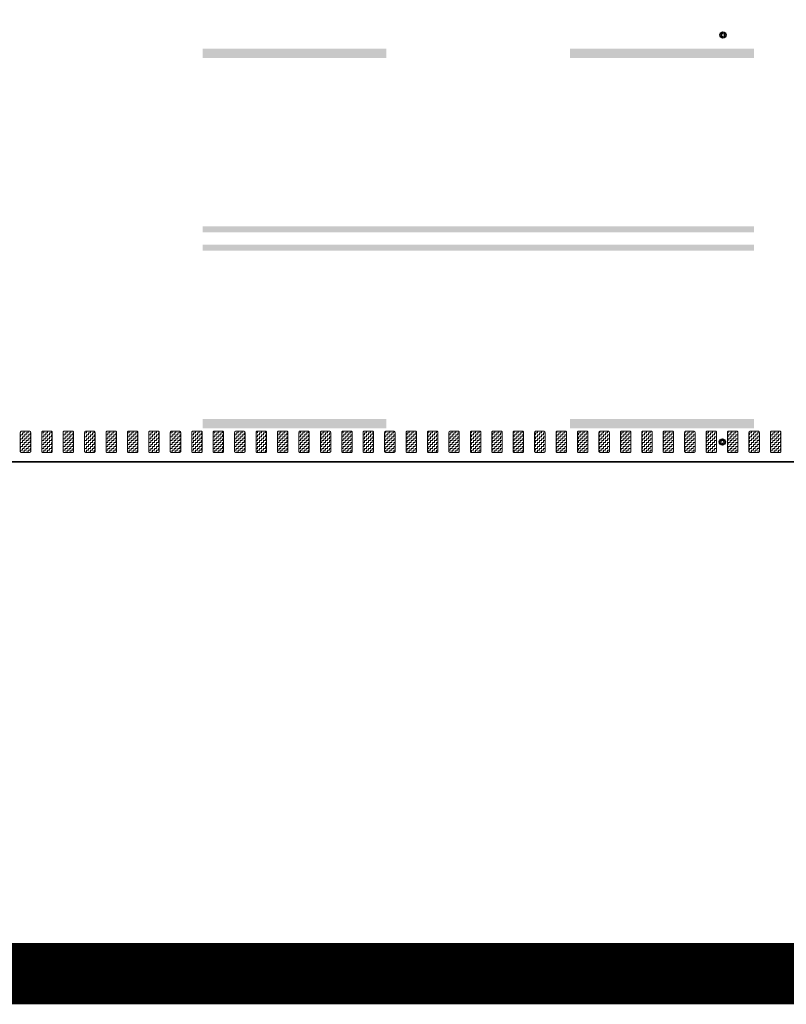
# Model space of a CAD drawing. Header units: metres. Extents: x -699 to 2316, y -1199 to 781.
# Tile 392 of 593: x 829 to 841, y -299 to -283. Entities that reach past the tile are written whole.
import ezdxf

# ---------------------------------------------------------------- set-up
doc = ezdxf.new("R2010")
doc.units = ezdxf.units.M
doc.linetypes.add('VW-3-3_STREEP', pattern=[6, 3, -3])
doc.linetypes.add('VW-9-3_STREEP', pattern=[12, 9, -3])
for name, color, linetype, lineweight in [('N-WA-IE-MEUBILAIR_WEGMEUBILAIR-S', 7, 'Continuous', 25), ('N-WA-VW-MARKERING_DYNAMISCH-G', 7, 'Continuous', 35), ('N-WE-VH-KANTVERHARDING-G', 210, 'Continuous', 35), ('N-WE-VW-MARKERING_LANGS_STREEP_33-G', 7, 'VW-3-3_STREEP', 13), ('N-WE-VW-MARKERING_LANGS_STREEP_93-G', 7, 'VW-9-3_STREEP', 13)]:
    doc.layers.add(name, color=color, linetype=linetype, lineweight=lineweight)
doc.layers.add('X-XX-AL-TEKENBLAD_VIEWPORT-G', color=7, linetype='Continuous', lineweight=18, plot=False)
pattern_1 = [(180, (0, 0), (-0.03175, -0.03175), [0.03175, -0.03175]), (270, (-0.03175, 0), (0.03175, -0.03175), [0.03175, -0.03175])]

# ---------------------------------------------------------------- blocks, each defined once
blk = doc.blocks.new('SIE-WEG_GLASBOLREFLECTOR-SO')
for p, q in [((-0.38, 0), (-0.2, 0)), ((-0.14, 0.14), (-0.26, 0.26)), ((0, 0.2), (0, 0.37)), ((0.14, 0.14), (0.27, 0.26)), ((0.2, 0), (0.37, 0)), ((-0.26, -0.27), (-0.14, -0.14)), ((0, -0.38), (0, -0.2)), ((0.27, -0.27), (0.14, -0.14))]:
    blk.add_line(p, q)
for radius in [0.375, 0.2]:
    blk.add_circle((0, 0), radius)
blk = doc.blocks.new('glasbol')
at = {"layer": 'N-WA-IE-MEUBILAIR_WEGMEUBILAIR-S'}
blk.add_blockref('SIE-WEG_GLASBOLREFLECTOR-SO', (0, 0), dxfattribs=at)

msp = doc.modelspace()

# ---------------------------------------------------------------- hatches: boundary and pattern name
at = {"layer": 'N-WA-VW-MARKERING_DYNAMISCH-G', "lineweight": 9}
h = msp.add_hatch(dxfattribs=at)
h.set_pattern_fill('ZIGZAG', color=8, scale=0.01, angle=180, style=0)
h.set_pattern_definition(pattern_1)
edge = h.paths.add_edge_path()
edge.add_line((828.8517, -289.3115), (828.9817, -289.3115))
edge.add_arc((828.9817, -289.3315), 0.02, 0, 90, ccw=False)
edge.add_line((829.0017, -289.3315), (829.0017, -289.6415))
edge.add_arc((828.9817, -289.6415), 0.02, 270, 360, ccw=False)
edge.add_line((828.9817, -289.6615), (828.8517, -289.6615))
edge.add_arc((828.8517, -289.6415), 0.02, 180, 270, ccw=False)
edge.add_line((828.8317, -289.6415), (828.8317, -289.3315))
edge.add_arc((828.8517, -289.3315), 0.02, 90, 180, ccw=False)
h = msp.add_hatch(dxfattribs=at)
h.set_pattern_fill('ZIGZAG', color=8, scale=0.01, angle=180, style=0)
h.set_pattern_definition(pattern_1)
edge = h.paths.add_edge_path()
edge.add_line((829.2017, -289.3115), (829.3317, -289.3115))
edge.add_arc((829.3317, -289.3315), 0.02, 0, 90, ccw=False)
edge.add_line((829.3517, -289.3315), (829.3517, -289.6415))
edge.add_arc((829.3317, -289.6415), 0.02, 270, 360, ccw=False)
edge.add_line((829.3317, -289.6615), (829.2017, -289.6615))
edge.add_arc((829.2017, -289.6415), 0.02, 180, 270, ccw=False)
edge.add_line((829.1817, -289.6415), (829.1817, -289.3315))
edge.add_arc((829.2017, -289.3315), 0.02, 90, 180, ccw=False)
h = msp.add_hatch(dxfattribs=at)
h.set_pattern_fill('ZIGZAG', color=8, scale=0.01, angle=180, style=0)
h.set_pattern_definition(pattern_1)
edge = h.paths.add_edge_path()
edge.add_line((829.5517, -289.3115), (829.6817, -289.3115))
edge.add_arc((829.6817, -289.3315), 0.02, 0, 90, ccw=False)
edge.add_line((829.7017, -289.3315), (829.7017, -289.6415))
edge.add_arc((829.6817, -289.6415), 0.02, 270, 360, ccw=False)
edge.add_line((829.6817, -289.6615), (829.5517, -289.6615))
edge.add_arc((829.5517, -289.6415), 0.02, 180, 270, ccw=False)
edge.add_line((829.5317, -289.6415), (829.5317, -289.3315))
edge.add_arc((829.5517, -289.3315), 0.02, 90, 180, ccw=False)
h = msp.add_hatch(dxfattribs=at)
h.set_pattern_fill('ZIGZAG', color=8, scale=0.01, angle=180, style=0)
h.set_pattern_definition(pattern_1)
edge = h.paths.add_edge_path()
edge.add_line((829.9017, -289.3115), (830.0317, -289.3115))
edge.add_arc((830.0317, -289.3315), 0.02, 0, 90, ccw=False)
edge.add_line((830.0517, -289.3315), (830.0517, -289.6415))
edge.add_arc((830.0317, -289.6415), 0.02, 270, 360, ccw=False)
edge.add_line((830.0317, -289.6615), (829.9017, -289.6615))
edge.add_arc((829.9017, -289.6415), 0.02, 180, 270, ccw=False)
edge.add_line((829.8817, -289.6415), (829.8817, -289.3315))
edge.add_arc((829.9017, -289.3315), 0.02, 90, 180, ccw=False)
h = msp.add_hatch(dxfattribs=at)
h.set_pattern_fill('ZIGZAG', color=8, scale=0.01, angle=180, style=0)
h.set_pattern_definition(pattern_1)
edge = h.paths.add_edge_path()
edge.add_line((830.2517, -289.3115), (830.3817, -289.3115))
edge.add_arc((830.3817, -289.3315), 0.02, 0, 90, ccw=False)
edge.add_line((830.4017, -289.3315), (830.4017, -289.6415))
edge.add_arc((830.3817, -289.6415), 0.02, 270, 360, ccw=False)
edge.add_line((830.3817, -289.6615), (830.2517, -289.6615))
edge.add_arc((830.2517, -289.6415), 0.02, 180, 270, ccw=False)
edge.add_line((830.2317, -289.6415), (830.2317, -289.3315))
edge.add_arc((830.2517, -289.3315), 0.02, 90, 180, ccw=False)
h = msp.add_hatch(dxfattribs=at)
h.set_pattern_fill('ZIGZAG', color=8, scale=0.01, angle=180, style=0)
h.set_pattern_definition(pattern_1)
edge = h.paths.add_edge_path()
edge.add_line((830.6017, -289.3115), (830.7317, -289.3115))
edge.add_arc((830.7317, -289.3315), 0.02, 0, 90, ccw=False)
edge.add_line((830.7517, -289.3315), (830.7517, -289.6415))
edge.add_arc((830.7317, -289.6415), 0.02, 270, 360, ccw=False)
edge.add_line((830.7317, -289.6615), (830.6017, -289.6615))
edge.add_arc((830.6017, -289.6415), 0.02, 180, 270, ccw=False)
edge.add_line((830.5817, -289.6415), (830.5817, -289.3315))
edge.add_arc((830.6017, -289.3315), 0.02, 90, 180, ccw=False)
h = msp.add_hatch(dxfattribs=at)
h.set_pattern_fill('ZIGZAG', color=8, scale=0.01, angle=180, style=0)
h.set_pattern_definition(pattern_1)
edge = h.paths.add_edge_path()
edge.add_line((830.9517, -289.3115), (831.0817, -289.3115))
edge.add_arc((831.0817, -289.3315), 0.02, 0, 90, ccw=False)
edge.add_line((831.1017, -289.3315), (831.1017, -289.6415))
edge.add_arc((831.0817, -289.6415), 0.02, 270, 360, ccw=False)
edge.add_line((831.0817, -289.6615), (830.9517, -289.6615))
edge.add_arc((830.9517, -289.6415), 0.02, 180, 270, ccw=False)
edge.add_line((830.9317, -289.6415), (830.9317, -289.3315))
edge.add_arc((830.9517, -289.3315), 0.02, 90, 180, ccw=False)
h = msp.add_hatch(dxfattribs=at)
h.set_pattern_fill('ZIGZAG', color=8, scale=0.01, angle=180, style=0)
h.set_pattern_definition(pattern_1)
edge = h.paths.add_edge_path()
edge.add_line((831.3017, -289.3115), (831.4317, -289.3115))
edge.add_arc((831.4317, -289.3315), 0.02, 0, 90, ccw=False)
edge.add_line((831.4517, -289.3315), (831.4517, -289.6415))
edge.add_arc((831.4317, -289.6415), 0.02, 270, 360, ccw=False)
edge.add_line((831.4317, -289.6615), (831.3017, -289.6615))
edge.add_arc((831.3017, -289.6415), 0.02, 180, 270, ccw=False)
edge.add_line((831.2817, -289.6415), (831.2817, -289.3315))
edge.add_arc((831.3017, -289.3315), 0.02, 90, 180, ccw=False)
h = msp.add_hatch(dxfattribs=at)
h.set_pattern_fill('ZIGZAG', color=8, scale=0.01, angle=180, style=0)
h.set_pattern_definition(pattern_1)
edge = h.paths.add_edge_path()
edge.add_line((831.6517, -289.3115), (831.7817, -289.3115))
edge.add_arc((831.7817, -289.3315), 0.02, 0, 90, ccw=False)
edge.add_line((831.8017, -289.3315), (831.8017, -289.6415))
edge.add_arc((831.7817, -289.6415), 0.02, 270, 360, ccw=False)
edge.add_line((831.7817, -289.6615), (831.6517, -289.6615))
edge.add_arc((831.6517, -289.6415), 0.02, 180, 270, ccw=False)
edge.add_line((831.6317, -289.6415), (831.6317, -289.3315))
edge.add_arc((831.6517, -289.3315), 0.02, 90, 180, ccw=False)
h = msp.add_hatch(dxfattribs=at)
h.set_pattern_fill('ZIGZAG', color=8, scale=0.01, angle=180, style=0)
h.set_pattern_definition(pattern_1)
edge = h.paths.add_edge_path()
edge.add_line((832.0017, -289.3115), (832.1317, -289.3115))
edge.add_arc((832.1317, -289.3315), 0.02, 0, 90, ccw=False)
edge.add_line((832.1517, -289.3315), (832.1517, -289.6415))
edge.add_arc((832.1317, -289.6415), 0.02, 270, 360, ccw=False)
edge.add_line((832.1317, -289.6615), (832.0017, -289.6615))
edge.add_arc((832.0017, -289.6415), 0.02, 180, 270, ccw=False)
edge.add_line((831.9817, -289.6415), (831.9817, -289.3315))
edge.add_arc((832.0017, -289.3315), 0.02, 90, 180, ccw=False)
h = msp.add_hatch(dxfattribs=at)
h.set_pattern_fill('ZIGZAG', color=8, scale=0.01, angle=180, style=0)
h.set_pattern_definition(pattern_1)
edge = h.paths.add_edge_path()
edge.add_line((832.3517, -289.3115), (832.4817, -289.3115))
edge.add_arc((832.4817, -289.3315), 0.02, 0, 90, ccw=False)
edge.add_line((832.5017, -289.3315), (832.5017, -289.6415))
edge.add_arc((832.4817, -289.6415), 0.02, 270, 360, ccw=False)
edge.add_line((832.4817, -289.6615), (832.3517, -289.6615))
edge.add_arc((832.3517, -289.6415), 0.02, 180, 270, ccw=False)
edge.add_line((832.3317, -289.6415), (832.3317, -289.3315))
edge.add_arc((832.3517, -289.3315), 0.02, 90, 180, ccw=False)
h = msp.add_hatch(dxfattribs=at)
h.set_pattern_fill('ZIGZAG', color=8, scale=0.01, angle=180, style=0)
h.set_pattern_definition(pattern_1)
edge = h.paths.add_edge_path()
edge.add_line((832.7017, -289.3115), (832.8317, -289.3115))
edge.add_arc((832.8317, -289.3315), 0.02, 0, 90, ccw=False)
edge.add_line((832.8517, -289.3315), (832.8517, -289.6415))
edge.add_arc((832.8317, -289.6415), 0.02, 270, 360, ccw=False)
edge.add_line((832.8317, -289.6615), (832.7017, -289.6615))
edge.add_arc((832.7017, -289.6415), 0.02, 180, 270, ccw=False)
edge.add_line((832.6817, -289.6415), (832.6817, -289.3315))
edge.add_arc((832.7017, -289.3315), 0.02, 90, 180, ccw=False)
h = msp.add_hatch(dxfattribs=at)
h.set_pattern_fill('ZIGZAG', color=8, scale=0.01, angle=180, style=0)
h.set_pattern_definition(pattern_1)
edge = h.paths.add_edge_path()
edge.add_line((833.0517, -289.3115), (833.1817, -289.3115))
edge.add_arc((833.1817, -289.3315), 0.02, 0, 90, ccw=False)
edge.add_line((833.2017, -289.3315), (833.2017, -289.6415))
edge.add_arc((833.1817, -289.6415), 0.02, 270, 360, ccw=False)
edge.add_line((833.1817, -289.6615), (833.0517, -289.6615))
edge.add_arc((833.0517, -289.6415), 0.02, 180, 270, ccw=False)
edge.add_line((833.0317, -289.6415), (833.0317, -289.3315))
edge.add_arc((833.0517, -289.3315), 0.02, 90, 180, ccw=False)
h = msp.add_hatch(dxfattribs=at)
h.set_pattern_fill('ZIGZAG', color=8, scale=0.01, angle=180, style=0)
h.set_pattern_definition(pattern_1)
edge = h.paths.add_edge_path()
edge.add_line((833.4017, -289.3115), (833.5317, -289.3115))
edge.add_arc((833.5317, -289.3315), 0.02, 0, 90, ccw=False)
edge.add_line((833.5517, -289.3315), (833.5517, -289.6415))
edge.add_arc((833.5317, -289.6415), 0.02, 270, 360, ccw=False)
edge.add_line((833.5317, -289.6615), (833.4017, -289.6615))
edge.add_arc((833.4017, -289.6415), 0.02, 180, 270, ccw=False)
edge.add_line((833.3817, -289.6415), (833.3817, -289.3315))
edge.add_arc((833.4017, -289.3315), 0.02, 90, 180, ccw=False)
h = msp.add_hatch(dxfattribs=at)
h.set_pattern_fill('ZIGZAG', color=8, scale=0.01, angle=180, style=0)
h.set_pattern_definition(pattern_1)
edge = h.paths.add_edge_path()
edge.add_line((833.7517, -289.3115), (833.8817, -289.3115))
edge.add_arc((833.8817, -289.3315), 0.02, 0, 90, ccw=False)
edge.add_line((833.9017, -289.3315), (833.9017, -289.6415))
edge.add_arc((833.8817, -289.6415), 0.02, 270, 360, ccw=False)
edge.add_line((833.8817, -289.6615), (833.7517, -289.6615))
edge.add_arc((833.7517, -289.6415), 0.02, 180, 270, ccw=False)
edge.add_line((833.7317, -289.6415), (833.7317, -289.3315))
edge.add_arc((833.7517, -289.3315), 0.02, 90, 180, ccw=False)
h = msp.add_hatch(dxfattribs=at)
h.set_pattern_fill('ZIGZAG', color=8, scale=0.01, angle=180, style=0)
h.set_pattern_definition(pattern_1)
edge = h.paths.add_edge_path()
edge.add_line((834.1017, -289.3115), (834.2317, -289.3115))
edge.add_arc((834.2317, -289.3315), 0.02, 0, 90, ccw=False)
edge.add_line((834.2517, -289.3315), (834.2517, -289.6415))
edge.add_arc((834.2317, -289.6415), 0.02, 270, 360, ccw=False)
edge.add_line((834.2317, -289.6615), (834.1017, -289.6615))
edge.add_arc((834.1017, -289.6415), 0.02, 180, 270, ccw=False)
edge.add_line((834.0817, -289.6415), (834.0817, -289.3315))
edge.add_arc((834.1017, -289.3315), 0.02, 90, 180, ccw=False)
h = msp.add_hatch(dxfattribs=at)
h.set_pattern_fill('ZIGZAG', color=8, scale=0.01, angle=180, style=0)
h.set_pattern_definition(pattern_1)
edge = h.paths.add_edge_path()
edge.add_line((834.4517, -289.3115), (834.5817, -289.3115))
edge.add_arc((834.5817, -289.3315), 0.02, 0, 90, ccw=False)
edge.add_line((834.6017, -289.3315), (834.6017, -289.6415))
edge.add_arc((834.5817, -289.6415), 0.02, 270, 360, ccw=False)
edge.add_line((834.5817, -289.6615), (834.4517, -289.6615))
edge.add_arc((834.4517, -289.6415), 0.02, 180, 270, ccw=False)
edge.add_line((834.4317, -289.6415), (834.4317, -289.3315))
edge.add_arc((834.4517, -289.3315), 0.02, 90, 180, ccw=False)
h = msp.add_hatch(dxfattribs=at)
h.set_pattern_fill('ZIGZAG', color=8, scale=0.01, angle=180, style=0)
h.set_pattern_definition(pattern_1)
edge = h.paths.add_edge_path()
edge.add_line((834.8017, -289.3115), (834.9317, -289.3115))
edge.add_arc((834.9317, -289.3315), 0.02, 0, 90, ccw=False)
edge.add_line((834.9517, -289.3315), (834.9517, -289.6415))
edge.add_arc((834.9317, -289.6415), 0.02, 270, 360, ccw=False)
edge.add_line((834.9317, -289.6615), (834.8017, -289.6615))
edge.add_arc((834.8017, -289.6415), 0.02, 180, 270, ccw=False)
edge.add_line((834.7817, -289.6415), (834.7817, -289.3315))
edge.add_arc((834.8017, -289.3315), 0.02, 90, 180, ccw=False)
h = msp.add_hatch(dxfattribs=at)
h.set_pattern_fill('ZIGZAG', color=8, scale=0.01, angle=180, style=0)
h.set_pattern_definition(pattern_1)
edge = h.paths.add_edge_path()
edge.add_line((835.1517, -289.3115), (835.2817, -289.3115))
edge.add_arc((835.2817, -289.3315), 0.02, 0, 90, ccw=False)
edge.add_line((835.3017, -289.3315), (835.3017, -289.6415))
edge.add_arc((835.2817, -289.6415), 0.02, 270, 360, ccw=False)
edge.add_line((835.2817, -289.6615), (835.1517, -289.6615))
edge.add_arc((835.1517, -289.6415), 0.02, 180, 270, ccw=False)
edge.add_line((835.1317, -289.6415), (835.1317, -289.3315))
edge.add_arc((835.1517, -289.3315), 0.02, 90, 180, ccw=False)
h = msp.add_hatch(dxfattribs=at)
h.set_pattern_fill('ZIGZAG', color=8, scale=0.01, angle=180, style=0)
h.set_pattern_definition(pattern_1)
edge = h.paths.add_edge_path()
edge.add_line((835.5017, -289.3115), (835.6317, -289.3115))
edge.add_arc((835.6317, -289.3315), 0.02, 0, 90, ccw=False)
edge.add_line((835.6517, -289.3315), (835.6517, -289.6415))
edge.add_arc((835.6317, -289.6415), 0.02, 270, 360, ccw=False)
edge.add_line((835.6317, -289.6615), (835.5017, -289.6615))
edge.add_arc((835.5017, -289.6415), 0.02, 180, 270, ccw=False)
edge.add_line((835.4817, -289.6415), (835.4817, -289.3315))
edge.add_arc((835.5017, -289.3315), 0.02, 90, 180, ccw=False)
h = msp.add_hatch(dxfattribs=at)
h.set_pattern_fill('ZIGZAG', color=8, scale=0.01, angle=180, style=0)
h.set_pattern_definition(pattern_1)
edge = h.paths.add_edge_path()
edge.add_line((835.8517, -289.3115), (835.9817, -289.3115))
edge.add_arc((835.9817, -289.3315), 0.02, 0, 90, ccw=False)
edge.add_line((836.0017, -289.3315), (836.0017, -289.6415))
edge.add_arc((835.9817, -289.6415), 0.02, 270, 360, ccw=False)
edge.add_line((835.9817, -289.6615), (835.8517, -289.6615))
edge.add_arc((835.8517, -289.6415), 0.02, 180, 270, ccw=False)
edge.add_line((835.8317, -289.6415), (835.8317, -289.3315))
edge.add_arc((835.8517, -289.3315), 0.02, 90, 180, ccw=False)
h = msp.add_hatch(dxfattribs=at)
h.set_pattern_fill('ZIGZAG', color=8, scale=0.01, angle=180, style=0)
h.set_pattern_definition(pattern_1)
edge = h.paths.add_edge_path()
edge.add_line((836.2017, -289.3115), (836.3317, -289.3115))
edge.add_arc((836.3317, -289.3315), 0.02, 0, 90, ccw=False)
edge.add_line((836.3517, -289.3315), (836.3517, -289.6415))
edge.add_arc((836.3317, -289.6415), 0.02, 270, 360, ccw=False)
edge.add_line((836.3317, -289.6615), (836.2017, -289.6615))
edge.add_arc((836.2017, -289.6415), 0.02, 180, 270, ccw=False)
edge.add_line((836.1817, -289.6415), (836.1817, -289.3315))
edge.add_arc((836.2017, -289.3315), 0.02, 90, 180, ccw=False)
h = msp.add_hatch(dxfattribs=at)
h.set_pattern_fill('ZIGZAG', color=8, scale=0.01, angle=180, style=0)
h.set_pattern_definition(pattern_1)
edge = h.paths.add_edge_path()
edge.add_line((836.5517, -289.3115), (836.6817, -289.3115))
edge.add_arc((836.6817, -289.3315), 0.02, 0, 90, ccw=False)
edge.add_line((836.7017, -289.3315), (836.7017, -289.6415))
edge.add_arc((836.6817, -289.6415), 0.02, 270, 360, ccw=False)
edge.add_line((836.6817, -289.6615), (836.5517, -289.6615))
edge.add_arc((836.5517, -289.6415), 0.02, 180, 270, ccw=False)
edge.add_line((836.5317, -289.6415), (836.5317, -289.3315))
edge.add_arc((836.5517, -289.3315), 0.02, 90, 180, ccw=False)
h = msp.add_hatch(dxfattribs=at)
h.set_pattern_fill('ZIGZAG', color=8, scale=0.01, angle=180, style=0)
h.set_pattern_definition(pattern_1)
edge = h.paths.add_edge_path()
edge.add_line((836.9017, -289.3115), (837.0317, -289.3115))
edge.add_arc((837.0317, -289.3315), 0.02, 0, 90, ccw=False)
edge.add_line((837.0517, -289.3315), (837.0517, -289.6415))
edge.add_arc((837.0317, -289.6415), 0.02, 270, 360, ccw=False)
edge.add_line((837.0317, -289.6615), (836.9017, -289.6615))
edge.add_arc((836.9017, -289.6415), 0.02, 180, 270, ccw=False)
edge.add_line((836.8817, -289.6415), (836.8817, -289.3315))
edge.add_arc((836.9017, -289.3315), 0.02, 90, 180, ccw=False)
h = msp.add_hatch(dxfattribs=at)
h.set_pattern_fill('ZIGZAG', color=8, scale=0.01, angle=180, style=0)
h.set_pattern_definition(pattern_1)
edge = h.paths.add_edge_path()
edge.add_line((837.2517, -289.3115), (837.3817, -289.3115))
edge.add_arc((837.3817, -289.3315), 0.02, 0, 90, ccw=False)
edge.add_line((837.4017, -289.3315), (837.4017, -289.6415))
edge.add_arc((837.3817, -289.6415), 0.02, 270, 360, ccw=False)
edge.add_line((837.3817, -289.6615), (837.2517, -289.6615))
edge.add_arc((837.2517, -289.6415), 0.02, 180, 270, ccw=False)
edge.add_line((837.2317, -289.6415), (837.2317, -289.3315))
edge.add_arc((837.2517, -289.3315), 0.02, 90, 180, ccw=False)
h = msp.add_hatch(dxfattribs=at)
h.set_pattern_fill('ZIGZAG', color=8, scale=0.01, angle=180, style=0)
h.set_pattern_definition(pattern_1)
edge = h.paths.add_edge_path()
edge.add_line((837.6017, -289.3115), (837.7317, -289.3115))
edge.add_arc((837.7317, -289.3315), 0.02, 0, 90, ccw=False)
edge.add_line((837.7517, -289.3315), (837.7517, -289.6415))
edge.add_arc((837.7317, -289.6415), 0.02, 270, 360, ccw=False)
edge.add_line((837.7317, -289.6615), (837.6017, -289.6615))
edge.add_arc((837.6017, -289.6415), 0.02, 180, 270, ccw=False)
edge.add_line((837.5817, -289.6415), (837.5817, -289.3315))
edge.add_arc((837.6017, -289.3315), 0.02, 90, 180, ccw=False)
h = msp.add_hatch(dxfattribs=at)
h.set_pattern_fill('ZIGZAG', color=8, scale=0.01, angle=180, style=0)
h.set_pattern_definition(pattern_1)
edge = h.paths.add_edge_path()
edge.add_line((837.9517, -289.3115), (838.0817, -289.3115))
edge.add_arc((838.0817, -289.3315), 0.02, 0, 90, ccw=False)
edge.add_line((838.1017, -289.3315), (838.1017, -289.6415))
edge.add_arc((838.0817, -289.6415), 0.02, 270, 360, ccw=False)
edge.add_line((838.0817, -289.6615), (837.9517, -289.6615))
edge.add_arc((837.9517, -289.6415), 0.02, 180, 270, ccw=False)
edge.add_line((837.9317, -289.6415), (837.9317, -289.3315))
edge.add_arc((837.9517, -289.3315), 0.02, 90, 180, ccw=False)
h = msp.add_hatch(dxfattribs=at)
h.set_pattern_fill('ZIGZAG', color=8, scale=0.01, angle=180, style=0)
h.set_pattern_definition(pattern_1)
edge = h.paths.add_edge_path()
edge.add_line((838.3017, -289.3115), (838.4317, -289.3115))
edge.add_arc((838.4317, -289.3315), 0.02, 0, 90, ccw=False)
edge.add_line((838.4517, -289.3315), (838.4517, -289.6415))
edge.add_arc((838.4317, -289.6415), 0.02, 270, 360, ccw=False)
edge.add_line((838.4317, -289.6615), (838.3017, -289.6615))
edge.add_arc((838.3017, -289.6415), 0.02, 180, 270, ccw=False)
edge.add_line((838.2817, -289.6415), (838.2817, -289.3315))
edge.add_arc((838.3017, -289.3315), 0.02, 90, 180, ccw=False)
h = msp.add_hatch(dxfattribs=at)
h.set_pattern_fill('ZIGZAG', color=8, scale=0.01, angle=180, style=0)
h.set_pattern_definition(pattern_1)
edge = h.paths.add_edge_path()
edge.add_line((838.6517, -289.3115), (838.7817, -289.3115))
edge.add_arc((838.7817, -289.3315), 0.02, 0, 90, ccw=False)
edge.add_line((838.8017, -289.3315), (838.8017, -289.6415))
edge.add_arc((838.7817, -289.6415), 0.02, 270, 360, ccw=False)
edge.add_line((838.7817, -289.6615), (838.6517, -289.6615))
edge.add_arc((838.6517, -289.6415), 0.02, 180, 270, ccw=False)
edge.add_line((838.6317, -289.6415), (838.6317, -289.3315))
edge.add_arc((838.6517, -289.3315), 0.02, 90, 180, ccw=False)
h = msp.add_hatch(dxfattribs=at)
h.set_pattern_fill('ZIGZAG', color=8, scale=0.01, angle=180, style=0)
h.set_pattern_definition(pattern_1)
edge = h.paths.add_edge_path()
edge.add_line((839.0017, -289.3115), (839.1317, -289.3115))
edge.add_arc((839.1317, -289.3315), 0.02, 0, 90, ccw=False)
edge.add_line((839.1517, -289.3315), (839.1517, -289.6415))
edge.add_arc((839.1317, -289.6415), 0.02, 270, 360, ccw=False)
edge.add_line((839.1317, -289.6615), (839.0017, -289.6615))
edge.add_arc((839.0017, -289.6415), 0.02, 180, 270, ccw=False)
edge.add_line((838.9817, -289.6415), (838.9817, -289.3315))
edge.add_arc((839.0017, -289.3315), 0.02, 90, 180, ccw=False)
h = msp.add_hatch(dxfattribs=at)
h.set_pattern_fill('ZIGZAG', color=8, scale=0.01, angle=180, style=0)
h.set_pattern_definition(pattern_1)
edge = h.paths.add_edge_path()
edge.add_line((839.3517, -289.3115), (839.4817, -289.3115))
edge.add_arc((839.4817, -289.3315), 0.02, 0, 90, ccw=False)
edge.add_line((839.5017, -289.3315), (839.5017, -289.6415))
edge.add_arc((839.4817, -289.6415), 0.02, 270, 360, ccw=False)
edge.add_line((839.4817, -289.6615), (839.3517, -289.6615))
edge.add_arc((839.3517, -289.6415), 0.02, 180, 270, ccw=False)
edge.add_line((839.3317, -289.6415), (839.3317, -289.3315))
edge.add_arc((839.3517, -289.3315), 0.02, 90, 180, ccw=False)
h = msp.add_hatch(dxfattribs=at)
h.set_pattern_fill('ZIGZAG', color=8, scale=0.01, angle=180, style=0)
h.set_pattern_definition(pattern_1)
edge = h.paths.add_edge_path()
edge.add_line((839.7017, -289.3115), (839.8317, -289.3115))
edge.add_arc((839.8317, -289.3315), 0.02, 0, 90, ccw=False)
edge.add_line((839.8517, -289.3315), (839.8517, -289.6415))
edge.add_arc((839.8317, -289.6415), 0.02, 270, 360, ccw=False)
edge.add_line((839.8317, -289.6615), (839.7017, -289.6615))
edge.add_arc((839.7017, -289.6415), 0.02, 180, 270, ccw=False)
edge.add_line((839.6817, -289.6415), (839.6817, -289.3315))
edge.add_arc((839.7017, -289.3315), 0.02, 90, 180, ccw=False)
h = msp.add_hatch(dxfattribs=at)
h.set_pattern_fill('ZIGZAG', color=8, scale=0.01, angle=180, style=0)
h.set_pattern_definition(pattern_1)
edge = h.paths.add_edge_path()
edge.add_line((840.0517, -289.3115), (840.1817, -289.3115))
edge.add_arc((840.1817, -289.3315), 0.02, 0, 90, ccw=False)
edge.add_line((840.2017, -289.3315), (840.2017, -289.6415))
edge.add_arc((840.1817, -289.6415), 0.02, 270, 360, ccw=False)
edge.add_line((840.1817, -289.6615), (840.0517, -289.6615))
edge.add_arc((840.0517, -289.6415), 0.02, 180, 270, ccw=False)
edge.add_line((840.0317, -289.6415), (840.0317, -289.3315))
edge.add_arc((840.0517, -289.3315), 0.02, 90, 180, ccw=False)
h = msp.add_hatch(dxfattribs=at)
h.set_pattern_fill('ZIGZAG', color=8, scale=0.01, angle=180, style=0)
h.set_pattern_definition(pattern_1)
edge = h.paths.add_edge_path()
edge.add_line((840.4017, -289.3115), (840.5317, -289.3115))
edge.add_arc((840.5317, -289.3315), 0.02, 0, 90, ccw=False)
edge.add_line((840.5517, -289.3315), (840.5517, -289.6415))
edge.add_arc((840.5317, -289.6415), 0.02, 270, 360, ccw=False)
edge.add_line((840.5317, -289.6615), (840.4017, -289.6615))
edge.add_arc((840.4017, -289.6415), 0.02, 180, 270, ccw=False)
edge.add_line((840.3817, -289.6415), (840.3817, -289.3315))
edge.add_arc((840.4017, -289.3315), 0.02, 90, 180, ccw=False)
h = msp.add_hatch(dxfattribs=at)
h.set_pattern_fill('ZIGZAG', color=8, scale=0.01, angle=180, style=0)
h.set_pattern_definition(pattern_1)
edge = h.paths.add_edge_path()
edge.add_line((840.7517, -289.3115), (840.8817, -289.3115))
edge.add_arc((840.8817, -289.3315), 0.02, 0, 90, ccw=False)
edge.add_line((840.9017, -289.3315), (840.9017, -289.6415))
edge.add_arc((840.8817, -289.6415), 0.02, 270, 360, ccw=False)
edge.add_line((840.8817, -289.6615), (840.7517, -289.6615))
edge.add_arc((840.7517, -289.6415), 0.02, 180, 270, ccw=False)
edge.add_line((840.7317, -289.6415), (840.7317, -289.3315))
edge.add_arc((840.7517, -289.3315), 0.02, 90, 180, ccw=False)
h = msp.add_hatch(dxfattribs=at)
h.set_pattern_fill('ZIGZAG', color=8, scale=0.01, angle=180, style=0)
h.set_pattern_definition(pattern_1)
edge = h.paths.add_edge_path()
edge.add_line((841.1017, -289.3115), (841.2317, -289.3115))
edge.add_arc((841.2317, -289.3315), 0.02, 0, 90, ccw=False)
edge.add_line((841.2517, -289.3315), (841.2517, -289.6415))
edge.add_arc((841.2317, -289.6415), 0.02, 270, 360, ccw=False)
edge.add_line((841.2317, -289.6615), (841.1017, -289.6615))
edge.add_arc((841.1017, -289.6415), 0.02, 180, 270, ccw=False)
edge.add_line((841.0817, -289.6415), (841.0817, -289.3315))
edge.add_arc((841.1017, -289.3315), 0.02, 90, 180, ccw=False)

# ---------------------------------------------------------------- linework, layer by layer
at = {"layer": 'N-WA-VW-MARKERING_DYNAMISCH-G', "color": 8, "lineweight": 9}
for points in [[(828.8517, -289.3115), (828.9817, -289.3115, -0.4142136), (829.0017, -289.3315), (829.0017, -289.6415, -0.4142136), (828.9817, -289.6615), (828.8517, -289.6615, -0.4142136), (828.8317, -289.6415), (828.8317, -289.3315, -0.4142136)], [(829.2017, -289.3115), (829.3317, -289.3115, -0.4142136), (829.3517, -289.3315), (829.3517, -289.6415, -0.4142136), (829.3317, -289.6615), (829.2017, -289.6615, -0.4142136), (829.1817, -289.6415), (829.1817, -289.3315, -0.4142136)], [(829.5517, -289.3115), (829.6817, -289.3115, -0.4142136), (829.7017, -289.3315), (829.7017, -289.6415, -0.4142136), (829.6817, -289.6615), (829.5517, -289.6615, -0.4142136), (829.5317, -289.6415), (829.5317, -289.3315, -0.4142136)], [(829.9017, -289.3115), (830.0317, -289.3115, -0.4142136), (830.0517, -289.3315), (830.0517, -289.6415, -0.4142136), (830.0317, -289.6615), (829.9017, -289.6615, -0.4142136), (829.8817, -289.6415), (829.8817, -289.3315, -0.4142136)], [(830.2517, -289.3115), (830.3817, -289.3115, -0.4142136), (830.4017, -289.3315), (830.4017, -289.6415, -0.4142136), (830.3817, -289.6615), (830.2517, -289.6615, -0.4142136), (830.2317, -289.6415), (830.2317, -289.3315, -0.4142136)], [(830.6017, -289.3115), (830.7317, -289.3115, -0.4142136), (830.7517, -289.3315), (830.7517, -289.6415, -0.4142136), (830.7317, -289.6615), (830.6017, -289.6615, -0.4142136), (830.5817, -289.6415), (830.5817, -289.3315, -0.4142136)], [(830.9517, -289.3115), (831.0817, -289.3115, -0.4142136), (831.1017, -289.3315), (831.1017, -289.6415, -0.4142136), (831.0817, -289.6615), (830.9517, -289.6615, -0.4142136), (830.9317, -289.6415), (830.9317, -289.3315, -0.4142136)], [(831.3017, -289.3115), (831.4317, -289.3115, -0.4142136), (831.4517, -289.3315), (831.4517, -289.6415, -0.4142136), (831.4317, -289.6615), (831.3017, -289.6615, -0.4142136), (831.2817, -289.6415), (831.2817, -289.3315, -0.4142136)], [(831.6517, -289.3115), (831.7817, -289.3115, -0.4142136), (831.8017, -289.3315), (831.8017, -289.6415, -0.4142136), (831.7817, -289.6615), (831.6517, -289.6615, -0.4142136), (831.6317, -289.6415), (831.6317, -289.3315, -0.4142136)], [(832.0017, -289.3115), (832.1317, -289.3115, -0.4142136), (832.1517, -289.3315), (832.1517, -289.6415, -0.4142136), (832.1317, -289.6615), (832.0017, -289.6615, -0.4142136), (831.9817, -289.6415), (831.9817, -289.3315, -0.4142136)], [(832.3517, -289.3115), (832.4817, -289.3115, -0.4142136), (832.5017, -289.3315), (832.5017, -289.6415, -0.4142136), (832.4817, -289.6615), (832.3517, -289.6615, -0.4142136), (832.3317, -289.6415), (832.3317, -289.3315, -0.4142136)], [(832.7017, -289.3115), (832.8317, -289.3115, -0.4142136), (832.8517, -289.3315), (832.8517, -289.6415, -0.4142136), (832.8317, -289.6615), (832.7017, -289.6615, -0.4142136), (832.6817, -289.6415), (832.6817, -289.3315, -0.4142136)], [(833.0517, -289.3115), (833.1817, -289.3115, -0.4142136), (833.2017, -289.3315), (833.2017, -289.6415, -0.4142136), (833.1817, -289.6615), (833.0517, -289.6615, -0.4142136), (833.0317, -289.6415), (833.0317, -289.3315, -0.4142136)], [(833.4017, -289.3115), (833.5317, -289.3115, -0.4142136), (833.5517, -289.3315), (833.5517, -289.6415, -0.4142136), (833.5317, -289.6615), (833.4017, -289.6615, -0.4142136), (833.3817, -289.6415), (833.3817, -289.3315, -0.4142136)], [(833.7517, -289.3115), (833.8817, -289.3115, -0.4142136), (833.9017, -289.3315), (833.9017, -289.6415, -0.4142136), (833.8817, -289.6615), (833.7517, -289.6615, -0.4142136), (833.7317, -289.6415), (833.7317, -289.3315, -0.4142136)], [(834.1017, -289.3115), (834.2317, -289.3115, -0.4142136), (834.2517, -289.3315), (834.2517, -289.6415, -0.4142136), (834.2317, -289.6615), (834.1017, -289.6615, -0.4142136), (834.0817, -289.6415), (834.0817, -289.3315, -0.4142136)], [(834.4517, -289.3115), (834.5817, -289.3115, -0.4142136), (834.6017, -289.3315), (834.6017, -289.6415, -0.4142136), (834.5817, -289.6615), (834.4517, -289.6615, -0.4142136), (834.4317, -289.6415), (834.4317, -289.3315, -0.4142136)], [(834.8017, -289.3115), (834.9317, -289.3115, -0.4142136), (834.9517, -289.3315), (834.9517, -289.6415, -0.4142136), (834.9317, -289.6615), (834.8017, -289.6615, -0.4142136), (834.7817, -289.6415), (834.7817, -289.3315, -0.4142136)], [(835.1517, -289.3115), (835.2817, -289.3115, -0.4142136), (835.3017, -289.3315), (835.3017, -289.6415, -0.4142136), (835.2817, -289.6615), (835.1517, -289.6615, -0.4142136), (835.1317, -289.6415), (835.1317, -289.3315, -0.4142136)], [(835.5017, -289.3115), (835.6317, -289.3115, -0.4142136), (835.6517, -289.3315), (835.6517, -289.6415, -0.4142136), (835.6317, -289.6615), (835.5017, -289.6615, -0.4142136), (835.4817, -289.6415), (835.4817, -289.3315, -0.4142136)], [(835.8517, -289.3115), (835.9817, -289.3115, -0.4142136), (836.0017, -289.3315), (836.0017, -289.6415, -0.4142136), (835.9817, -289.6615), (835.8517, -289.6615, -0.4142136), (835.8317, -289.6415), (835.8317, -289.3315, -0.4142136)], [(836.2017, -289.3115), (836.3317, -289.3115, -0.4142136), (836.3517, -289.3315), (836.3517, -289.6415, -0.4142136), (836.3317, -289.6615), (836.2017, -289.6615, -0.4142136), (836.1817, -289.6415), (836.1817, -289.3315, -0.4142136)], [(836.5517, -289.3115), (836.6817, -289.3115, -0.4142136), (836.7017, -289.3315), (836.7017, -289.6415, -0.4142136), (836.6817, -289.6615), (836.5517, -289.6615, -0.4142136), (836.5317, -289.6415), (836.5317, -289.3315, -0.4142136)], [(836.9017, -289.3115), (837.0317, -289.3115, -0.4142136), (837.0517, -289.3315), (837.0517, -289.6415, -0.4142136), (837.0317, -289.6615), (836.9017, -289.6615, -0.4142136), (836.8817, -289.6415), (836.8817, -289.3315, -0.4142136)], [(837.2517, -289.3115), (837.3817, -289.3115, -0.4142136), (837.4017, -289.3315), (837.4017, -289.6415, -0.4142136), (837.3817, -289.6615), (837.2517, -289.6615, -0.4142136), (837.2317, -289.6415), (837.2317, -289.3315, -0.4142136)], [(837.6017, -289.3115), (837.7317, -289.3115, -0.4142136), (837.7517, -289.3315), (837.7517, -289.6415, -0.4142136), (837.7317, -289.6615), (837.6017, -289.6615, -0.4142136), (837.5817, -289.6415), (837.5817, -289.3315, -0.4142136)], [(837.9517, -289.3115), (838.0817, -289.3115, -0.4142136), (838.1017, -289.3315), (838.1017, -289.6415, -0.4142136), (838.0817, -289.6615), (837.9517, -289.6615, -0.4142136), (837.9317, -289.6415), (837.9317, -289.3315, -0.4142136)], [(838.3017, -289.3115), (838.4317, -289.3115, -0.4142136), (838.4517, -289.3315), (838.4517, -289.6415, -0.4142136), (838.4317, -289.6615), (838.3017, -289.6615, -0.4142136), (838.2817, -289.6415), (838.2817, -289.3315, -0.4142136)], [(838.6517, -289.3115), (838.7817, -289.3115, -0.4142136), (838.8017, -289.3315), (838.8017, -289.6415, -0.4142136), (838.7817, -289.6615), (838.6517, -289.6615, -0.4142136), (838.6317, -289.6415), (838.6317, -289.3315, -0.4142136)], [(839.0017, -289.3115), (839.1317, -289.3115, -0.4142136), (839.1517, -289.3315), (839.1517, -289.6415, -0.4142136), (839.1317, -289.6615), (839.0017, -289.6615, -0.4142136), (838.9817, -289.6415), (838.9817, -289.3315, -0.4142136)], [(839.3517, -289.3115), (839.4817, -289.3115, -0.4142136), (839.5017, -289.3315), (839.5017, -289.6415, -0.4142136), (839.4817, -289.6615), (839.3517, -289.6615, -0.4142136), (839.3317, -289.6415), (839.3317, -289.3315, -0.4142136)], [(839.7017, -289.3115), (839.8317, -289.3115, -0.4142136), (839.8517, -289.3315), (839.8517, -289.6415, -0.4142136), (839.8317, -289.6615), (839.7017, -289.6615, -0.4142136), (839.6817, -289.6415), (839.6817, -289.3315, -0.4142136)], [(840.0517, -289.3115), (840.1817, -289.3115, -0.4142136), (840.2017, -289.3315), (840.2017, -289.6415, -0.4142136), (840.1817, -289.6615), (840.0517, -289.6615, -0.4142136), (840.0317, -289.6415), (840.0317, -289.3315, -0.4142136)], [(840.4017, -289.3115), (840.5317, -289.3115, -0.4142136), (840.5517, -289.3315), (840.5517, -289.6415, -0.4142136), (840.5317, -289.6615), (840.4017, -289.6615, -0.4142136), (840.3817, -289.6415), (840.3817, -289.3315, -0.4142136)], [(840.7517, -289.3115), (840.8817, -289.3115, -0.4142136), (840.9017, -289.3315), (840.9017, -289.6415, -0.4142136), (840.8817, -289.6615), (840.7517, -289.6615, -0.4142136), (840.7317, -289.6415), (840.7317, -289.3315, -0.4142136)], [(841.1017, -289.3115), (841.2317, -289.3115, -0.4142136), (841.2517, -289.3315), (841.2517, -289.6415, -0.4142136), (841.2317, -289.6615), (841.1017, -289.6615, -0.4142136), (841.0817, -289.6415), (841.0817, -289.3315, -0.4142136)]]:
    msp.add_lwpolyline(points, format="xyb", close=True, dxfattribs=at)
at = {"layer": 'N-WE-VH-KANTVERHARDING-G'}
msp.add_line((758.069, -289.8115), (853.2321, -289.8115), dxfattribs=at)
at = {"layer": 'N-WE-VW-MARKERING_LANGS_STREEP_33-G', "color": 253, "linetype": 'Continuous'}
for points in [[(831.8116, -283.0615), (834.8116, -283.0615), (831.8116, -283.2115), (834.8116, -283.2115)], [(837.8116, -283.0615), (840.8116, -283.0615), (837.8116, -283.2115), (840.8116, -283.2115)], [(831.8116, -289.2615), (834.8116, -289.2615), (831.8116, -289.1115), (834.8116, -289.1115)], [(837.8116, -289.2615), (840.8116, -289.2615), (837.8116, -289.1115), (840.8116, -289.1115)]]:
    msp.add_solid(points, dxfattribs=at)
at = {"layer": 'N-WE-VW-MARKERING_LANGS_STREEP_93-G', "color": 253, "linetype": 'Continuous'}
for points in [[(831.8116, -285.9615), (840.8116, -285.9615), (831.8116, -286.0615), (840.8116, -286.0615)], [(831.8116, -286.3615), (840.8116, -286.3615), (831.8116, -286.2615), (840.8116, -286.2615)]]:
    msp.add_solid(points, dxfattribs=at)
at = {"layer": 'X-XX-AL-TEKENBLAD_VIEWPORT-G', "color": 3, "const_width": 1}
msp.add_lwpolyline([(749.0799, -298.1762), (1099.9642, -298.1762), (1099.9642, -17.5014), (749.0799, -17.5014)], close=True, dxfattribs=at)

# ---------------------------------------------------------------- block references
at = {"layer": 'N-WA-IE-MEUBILAIR_WEGMEUBILAIR-S', "xscale": 0.1333332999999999, "yscale": 0.1333332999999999, "zscale": 0.1333332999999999, "rotation": 0.1723155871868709}
for p in [(840.3075, -282.8365), (840.2975, -289.4865)]:
    msp.add_blockref('glasbol', p, dxfattribs=at)

doc.saveas('drawing.dxf')
